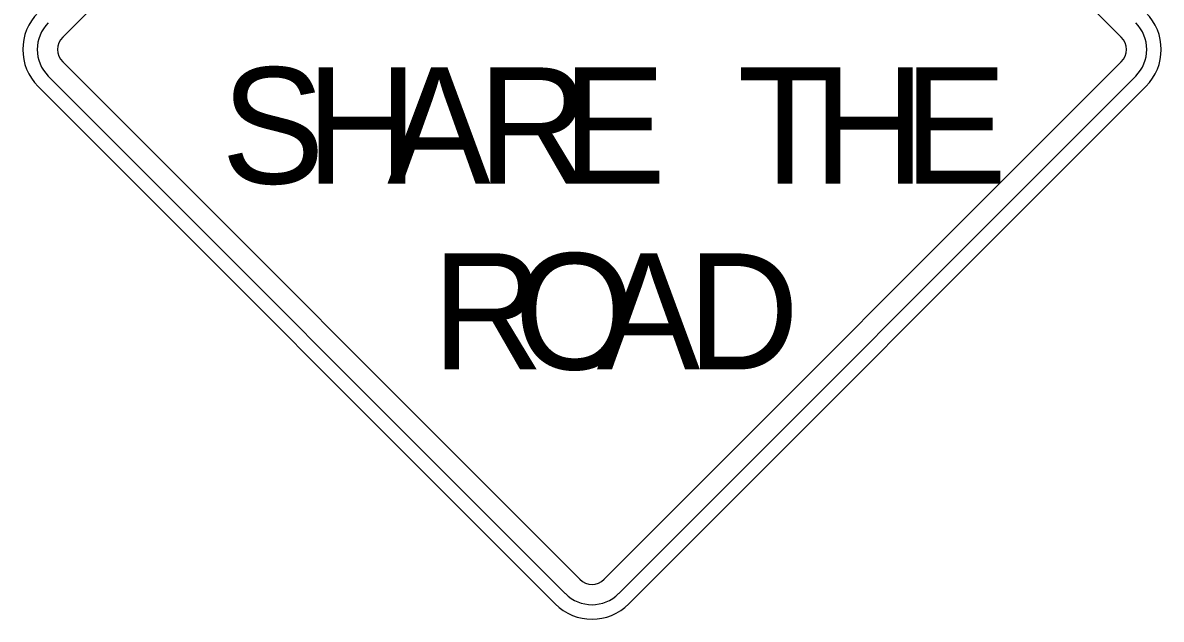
# Model space of a CAD drawing. Extents: x 99976 to 100136, y 99905 to 100011.
# Drawn here: x 100052.52 to 100053.056, y 99971.917 to 99972.198 of the extents above; entities that cross this region are included whole.
import ezdxf

# ---------------------------------------------------------------- set-up
doc = ezdxf.new("R2010")
doc.units = 0
doc.layers.add('TR_SN_ConstructionSigns', color=7, linetype='Continuous')

msp = doc.modelspace()

# ---------------------------------------------------------------- linework, layer by layer
at = {"layer": 'TR_SN_ConstructionSigns'}
for p, q in [((100052.53881, 99972.19096), (100052.78243, 99972.43458)), ((100052.79403, 99972.43458), (100053.03765, 99972.19096)), ((100052.78243, 99971.93574), (100052.53881, 99972.17936)), ((100053.03765, 99972.17936), (100052.79403, 99971.93574)), ((100052.53204, 99972.17259), (100052.77566, 99971.92897)), ((100052.8008, 99971.92897), (100053.04442, 99972.17259)), ((100052.52721, 99972.16776), (100052.77083, 99971.92414)), ((100052.80563, 99971.92414), (100053.04925, 99972.16776))]:
    msp.add_line(p, q, dxfattribs=at)
for centre, radius, start, end in [((100052.54461, 99972.18516), 0.02461, 135, 225), ((100053.03185, 99972.18516), 0.02461, 315, 45), ((100052.54461, 99972.18516), 0.01777, 135, 225), ((100053.03185, 99972.18516), 0.01777, 315, 45), ((100052.54461, 99972.18516), 0.0082, 135, 225), ((100053.03185, 99972.18516), 0.0082, 315, 45), ((100052.78823, 99971.94154), 0.0082, 225, 315), ((100052.78823, 99971.94154), 0.01777, 225, 315), ((100052.78823, 99971.94154), 0.02461, 225, 315)]:
    msp.add_arc(centre, radius, start, end, dxfattribs=at)

# ---------------------------------------------------------------- texts
for s, p in [('S', (100052.6135, 99972.12202)), ('H', (100052.65343, 99972.12202)), ('A', (100052.69171, 99972.12202)), ('R', (100052.73436, 99972.12202)), ('E', (100052.77428, 99972.12202)), ('T', (100052.85686, 99972.12202)), ('H', (100052.89241, 99972.12202)), ('E', (100052.93507, 99972.12202)), ('O', (100052.75159, 99972.03452)), ('R', (100052.71276, 99972.03452)), ('R', (100052.71276, 99972.03452)), ('A', (100052.79042, 99972.03452)), ('D', (100052.83307, 99972.03452))]:
    msp.add_text(s, height=0.05469, dxfattribs=at).set_placement(p)

doc.saveas('drawing.dxf')
